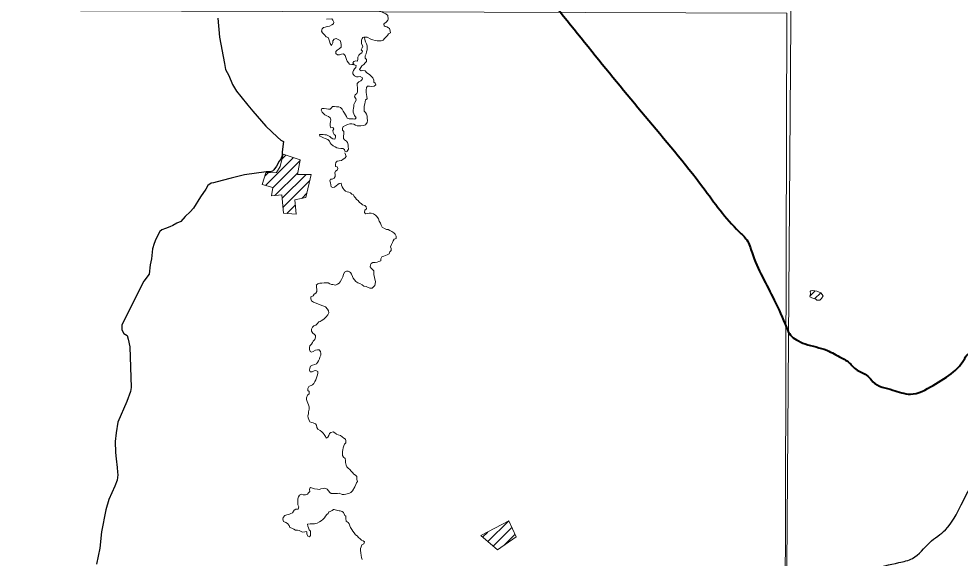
# Model space of a CAD drawing. Extents: x -1643653 to 4543381, y 1624270 to 13878484.
# Drawn here: x 614145 to 619526, y 8906736 to 8909821 of the extents above; entities that cross this region are included whole.
import ezdxf

# ---------------------------------------------------------------- set-up
doc = ezdxf.new("R2010")
doc.units = 0
doc.header["$LTSCALE"] = 200
doc.layers.add('6', color=7, linetype='Continuous', lineweight=13)
doc.layers.add('60', color=7, linetype='Continuous', lineweight=13)

msp = doc.modelspace()

# ---------------------------------------------------------------- linework, layer by layer
at = {"layer": '6'}
for p, q in [((615904.1, 8909819.7), (615934.2, 8909820.7)), ((615934.2, 8909820.7), (615904.1, 8909819.7)), ((615555, 8908868.9), (615714.5, 8909028.4)), ((615596.6, 8908853.9), (615753, 8909010.4)), ((615649.7, 8909020.2), (615671.6, 8909042.1)), ((615551, 8908921.5), (615570.3, 8908940.8)), ((615609.5, 8908810.3), (615740.3, 8908941.1)), ((615650.5, 8908794.7), (615787.5, 8908931.8)), ((615655.1, 8908742.7), (615808.4, 8908896.1)), ((615763.9, 8908795), (615790.3, 8908821.4)), ((615676.6, 8908707.7), (615726.4, 8908757.5)), ((615729.6, 8908704.1), (615731.2, 8908705.7)), ((618667.8, 8908235.7), (618697.2, 8908265)), ((618694.5, 8908219.9), (618729.1, 8908254.5)), ((616826.8, 8906831.1), (616945.6, 8906949.9)), ((616857.3, 8906805), (616964, 8906911.7)), ((616796.4, 8906857.3), (616825.3, 8906886.1)), ((616921.3, 8906812.4), (616982.4, 8906873.5))]:
    msp.add_line(p, q, dxfattribs=at)
for points in [[(618663, 8924716.1), (618558.3, 8909803.7), (618456.5, 8896026.7)], [(616257, 8909818.6), (616254.6, 8909839.7), (616243.1, 8909850.2), (616229.2, 8909854.7), (616225.9, 8909857.9), (616206.9, 8909866.8), (616203.1, 8909869.8), (616194.2, 8909879.1), (616192.8, 8909887.3)], [(616064.9, 8909557.5), (616059.5, 8909560.9), (616049.3, 8909561), (616036.1, 8909562.1), (616029, 8909570.3), (616021.9, 8909578.4), (616017.9, 8909588.7), (616014, 8909599.9), (616010, 8909611.1), (616000.9, 8909620.3), (615989.7, 8909619.4), (615977.4, 8909615.4), (615967.3, 8909615.5), (615957.1, 8909622.7), (615957.2, 8909633.9), (615965.4, 8909643), (615975.6, 8909650.1), (615986.9, 8909660.2), (615987, 8909672.4), (615986.1, 8909685.6), (615982.1, 8909696.9), (615959.8, 8909708.2), (615948.6, 8909704.2), (615939.3, 8909696.1), (615939.2, 8909683.9), (615932, 8909669.7), (615924, 8909680.9), (615921, 8909694.2), (615918, 8909704.4), (615913, 8909713.6), (615902.9, 8909718.8), (615891.8, 8909729), (615881.7, 8909741.3), (615875.6, 8909750.5), (615878.8, 8909763.7), (615886, 8909771.8), (615897.2, 8909773.8), (615907.3, 8909776.8), (615921.6, 8909779.8), (615933.9, 8909786.8), (615943.1, 8909791.8), (615946.2, 8909803), (615940.1, 8909813.3), (615934.2, 8909820.7)], [(616269.4, 8909741.1), (616265.1, 8909760), (616263.7, 8909765.6), (616258.7, 8909770.3), (616248.6, 8909775.1), (616238.4, 8909776.8), (616232.9, 8909781), (616231.6, 8909791.2), (616236.2, 8909796.2), (616241.4, 8909799.2), (616246.6, 8909803.2), (616253.9, 8909813.2), (616257, 8909818.3), (616257, 8909818.6)], [(616120.8, 8909714.8), (616123.8, 8909702.5), (616127.8, 8909690.3), (616132.8, 8909679.1), (616135.7, 8909667.8), (616135.7, 8909657.6), (616135.6, 8909644.4), (616132.5, 8909633.2), (616130.3, 8909622), (616124.2, 8909608.8), (616124.1, 8909596.6), (616132.2, 8909589.4), (616132.1, 8909578.2), (616124.9, 8909569.1), (616116.7, 8909560), (616106.5, 8909552.9), (616099.3, 8909542.8), (616093.1, 8909530.6), (616102.2, 8909523.4), (616112.4, 8909526.4), (616124.6, 8909523.2), (616132.7, 8909515), (616140.8, 8909507.8), (616149.9, 8909503.7), (616158, 8909494.5), (616169.1, 8909483.2), (616175.1, 8909470.9), (616174, 8909459.8), (616182.1, 8909453.6), (616186.1, 8909444.4), (616175.8, 8909435.3), (616163.6, 8909434.3), (616149.4, 8909435.5), (616138.2, 8909436.6), (616132.1, 8909428.4), (616129.9, 8909414.2), (616129.8, 8909400.9), (616132.8, 8909387.7), (616134.8, 8909376.5), (616135.7, 8909364.2), (616127.5, 8909358.2), (616124.4, 8909346), (616123.3, 8909335.8), (616119.1, 8909322.6), (616119, 8909307.3), (616118.9, 8909293), (616126, 8909284.8), (616132, 8909276.6), (616137, 8909264.4), (616137, 8909253.2), (616137.9, 8909239.9), (616136.8, 8909228.7), (616127.6, 8909215.6), (616116.3, 8909211.5), (616101.1, 8909208.6), (616088.8, 8909208.7), (616078.7, 8909208.7), (616069.6, 8909213.9), (616060.4, 8909218), (616048.2, 8909221.2), (616037, 8909220.2), (616023.8, 8909217.2), (616009.5, 8909209.2), (615998.3, 8909205.2), (615995.2, 8909195), (615995.1, 8909183.8), (616003.2, 8909176.6), (616000.9, 8909136.9), (616006.9, 8909128.7), (616018.2, 8909122.1), (616024.8, 8909113.3), (616027, 8909100.1), (616027, 8909091.3), (616029.2, 8909075.9), (616022.6, 8909064.9), (616019.7, 8909060.4), (616009.5, 8909063.5), (616006.5, 8909073.7), (615996.4, 8909079.9), (615986.2, 8909079.9), (615973, 8909081), (615962.9, 8909084.2), (615953.8, 8909089.3), (615942.6, 8909095.5), (615931.5, 8909103.7), (615924.4, 8909111.9), (615920.4, 8909121.1), (615911.3, 8909130.3), (615897.1, 8909136.5), (615887, 8909140.7), (615875.8, 8909145.8), (615866.7, 8909150), (615863.7, 8909160.2), (615873.9, 8909160.1), (615884, 8909160.1), (615894.2, 8909158), (615904.4, 8909156.9), (615914.5, 8909152.7), (615923.6, 8909147.6), (615930.7, 8909140.4), (615939.8, 8909134.2)], [(615939.8, 8909134.2), (615952, 8909133.1), (615956.2, 8909144.3), (615955.2, 8909154.5), (615947.1, 8909160.7), (615942.1, 8909170.9), (615940.1, 8909182.1), (615946.3, 8909192.3), (615940.3, 8909200.4), (615928.1, 8909198.5), (615925.1, 8909208.7), (615925.2, 8909221.9), (615926.2, 8909232.1), (615928.4, 8909243.3), (615925.4, 8909255.6), (615916.3, 8909262.8), (615906.1, 8909266.9), (615895, 8909273.1), (615886.9, 8909279.2), (615879.8, 8909287.4), (615873.8, 8909298.7), (615877.9, 8909307.8), (615890.2, 8909307.7), (615903.4, 8909306.6), (615914.5, 8909304.5), (615924.7, 8909305.5), (615931.9, 8909312.6), (615939.1, 8909319.7), (615950.2, 8909319.6), (615961.4, 8909318.5), (615973.6, 8909318.4), (615983.8, 8909314.3), (615993.9, 8909304), (615999.9, 8909292.8), (616007, 8909282.5), (616012, 8909271.3), (616019, 8909263.1), (616023, 8909252.9), (616033.2, 8909249.8), (616045.4, 8909248.7), (616055.6, 8909248.6), (616065.7, 8909246.5), (616072.9, 8909255.6), (616063.8, 8909267.9), (616060.8, 8909278.1), (616056.8, 8909288.3), (616055.9, 8909299.6), (616058, 8909309.7), (616061.1, 8909319.9), (616060.2, 8909332.1), (616066.4, 8909343.3), (616072.6, 8909355.5), (616071.6, 8909365.7), (616064.6, 8909374.9), (616067.7, 8909387.1), (616076.9, 8909395.2), (616081, 8909404.3), (616081.1, 8909417.6), (616081.2, 8909427.8), (616079.2, 8909440), (616078.3, 8909451.2), (616089.6, 8909460.3), (616099.8, 8909467.4), (616107, 8909474.4), (616109.1, 8909484.6), (616096.9, 8909490.8), (616085.7, 8909489.9), (616075.5, 8909488.9), (616063.3, 8909496.1), (616055.3, 8909506.4), (616055.4, 8909516.6), (616057.5, 8909526.7), (616064.7, 8909535.8), (616071.8, 8909543.9), (616073.9, 8909555.1), (616061.8, 8909558.3), (616054.7, 8909569.5), (616060.9, 8909577.6), (616071.1, 8909580.6), (616081.2, 8909579.6), (616083.3, 8909591.8), (616083.4, 8909603), (616088.6, 8909613.1), (616096.8, 8909620.2), (616106, 8909626.2), (616109.1, 8909636.4), (616103, 8909644.6), (616108.2, 8909654.8), (616111.3, 8909665.9), (616104.3, 8909678.2), (616104.3, 8909688.4), (616104.4, 8909698.6), (616107.2, 8909708.9), (616111.2, 8909714.9), (616116.8, 8909716.6), (616120.8, 8909714.8)], [(616116.8, 8909716.6), (616136.1, 8909717.2), (616157.4, 8909704.4), (616168.6, 8909701.2), (616181.8, 8909697.1), (616192.9, 8909696), (616204.1, 8909695.9), (616217.3, 8909695.9), (616227.5, 8909699.9), (616235.7, 8909709), (616243.9, 8909717.1), (616252.1, 8909725.2), (616259.3, 8909735.3), (616269.4, 8909741.1)], [(616009.4, 8909055.4), (616012.9, 8909046), (616016.9, 8909033.7), (616009.7, 8909024.6), (615998.5, 8909019.6), (615989.3, 8909010.5), (615977.1, 8909009.5), (615964.8, 8909006.6), (615957.7, 8908999.5), (615955.6, 8908988.3), (615955.5, 8908977.1), (615965.7, 8908975), (615968.6, 8908964.8), (615964.5, 8908955.6), (615955.3, 8908950.6), (615952.2, 8908940.4), (615954.2, 8908930.2), (615953.1, 8908920), (615946.9, 8908909.9), (615936.7, 8908904.8), (615926.5, 8908903.9), (615922.4, 8908894.8), (615927.4, 8908883.5), (615929.3, 8908872.3), (615931.3, 8908861.1), (615940.4, 8908856.9), (615950.6, 8908857.9), (615959.8, 8908867), (615969, 8908873.1), (615977.2, 8908880.1), (615988.4, 8908881.1), (615990.4, 8908870.9), (615993.3, 8908859.7), (615999.4, 8908851.5), (616005.4, 8908843.3), (616012.5, 8908836.1), (616021.6, 8908832), (616031.8, 8908829.9), (616040.9, 8908825.7), (616048, 8908818.6), (616058.1, 8908814.4), (616062.1, 8908805.2), (616069.2, 8908797), (616076.3, 8908788.8), (616085.4, 8908782.7), (616093.4, 8908770.4), (616102.6, 8908764.2), (616110.6, 8908757), (616122.8, 8908753.9), (616129.9, 8908745.7), (616131.8, 8908734.5), (616123.7, 8908727.4), (616120.5, 8908714.2), (616126.6, 8908706), (616136.8, 8908708), (616146.9, 8908709.9), (616159.1, 8908709.9), (616172.3, 8908705.7), (616184.5, 8908698.5), (616192.6, 8908690.3), (616200.6, 8908677), (616204.6, 8908664.7), (616211.7, 8908653.5), (616216.7, 8908641.2), (616222.7, 8908630)], [(616222.7, 8908630), (616234.8, 8908621.8), (616246, 8908616.6), (616256.2, 8908615.5), (616265.3, 8908611.4), (616277.4, 8908604.2), (616288.6, 8908597), (616296.7, 8908588.8), (616302.7, 8908577.5), (616302.6, 8908565.3), (616291.4, 8908560.3), (616285.2, 8908551.1), (616281.1, 8908542), (616275.9, 8908530.8), (616270.7, 8908517.6), (616272.7, 8908507.4), (616273.6, 8908497.2), (616266.5, 8908489.1), (616262.3, 8908477.9), (616251.1, 8908471.9), (616241.9, 8908467.9), (616231.7, 8908463.9), (616219.5, 8908459.9), (616215.3, 8908448.7), (616215.2, 8908437.5), (616204, 8908433.5), (616193.8, 8908430.5), (616181.6, 8908428.5), (616169.4, 8908427.6), (616159.2, 8908422.6), (616155.1, 8908413.4), (616154, 8908403.2), (616160, 8908395.1), (616167.1, 8908387.9), (616174.2, 8908379.7), (616175.1, 8908369.5), (616175, 8908358.3)], [(616175, 8908358.3), (616178, 8908341.3), (616178, 8908341.3), (616184.1, 8908316.9), (616181.1, 8908295.6), (616165.8, 8908280.4), (616152.6, 8908280.4), (616137.4, 8908287), (616130, 8908290.2), (616117.7, 8908292.7), (616107.9, 8908299.2), (616094.8, 8908307.4), (616082.5, 8908312.3), (616072.2, 8908319.8), (616064, 8908328.4), (616056.9, 8908337.6), (616052.9, 8908347.8), (616046.9, 8908360.1), (616041.9, 8908370.3), (616036.2, 8908374.8), (616028.1, 8908378.1), (616018.5, 8908377.6), (616006.3, 8908371.6), (616001.1, 8908359.7), (615996.4, 8908346.4), (615988.8, 8908331.2), (615981.2, 8908317.9), (615975.5, 8908310.3), (615966, 8908303.7), (615954.7, 8908298.9), (615940.5, 8908301.8), (615932.9, 8908302.7), (615923.4, 8908306.5), (615913.3, 8908311.1), (615902.1, 8908311.1), (615889.9, 8908312.2), (615877.9, 8908309.4), (615865.6, 8908310.3), (615855.2, 8908306.5), (615845.7, 8908298.9), (615846.1, 8908297.2), (615846, 8908285), (615848.9, 8908274.8), (615848.8, 8908261.6), (615842.7, 8908252.4), (615832.5, 8908246.4), (615828, 8908237.9), (615814.8, 8908230.5), (615814.8, 8908230.5), (615814.8, 8908219.9), (615818, 8908208.8), (615830.1, 8908200.5), (615882.9, 8908179.8), (615898.8, 8908174.7), (615910.1, 8908160.5), (615915.8, 8908151.9), (615916.4, 8908140), (615910.9, 8908127.7), (615902.7, 8908116.7), (615889, 8908102.9), (615873.8, 8908093.3), (615867, 8908090.6), (615859.9, 8908088.3), (615850.6, 8908077.1), (615842.5, 8908070.1)], [(615842.5, 8908070.1), (615831.2, 8908066.1), (615824.1, 8908056.9), (615817.9, 8908045.8), (615817.8, 8908035.6), (615825.9, 8908024.3), (615834, 8908018.2), (615841, 8908010), (615841, 8907999.8), (615836.8, 8907987.6), (615828.6, 8907978.5), (615824.5, 8907969.3), (615817.3, 8907961.2), (615809.1, 8907951.1), (615806, 8907940.9), (615805.9, 8907930.7), (615809.9, 8907918.5), (615819, 8907914.3), (615828.2, 8907918.4), (615840.4, 8907925.4), (615851.7, 8907928.4), (615861.8, 8907928.3), (615868.9, 8907919.1), (615871.8, 8907907.9), (615870.8, 8907896.7), (615866.6, 8907886.5), (615864.5, 8907876.3), (615857.3, 8907865.2), (615853.2, 8907856.1), (615846, 8907847.9), (615836.8, 8907843.9), (615824.6, 8907839.9), (615813.4, 8907833.9), (615809.2, 8907823.7), (615807.1, 8907812.5), (615811.1, 8907802.3), (615822.3, 8907802.2)], [(615822.3, 8907802.2), (615832.5, 8907807.3), (615843.7, 8907809.2), (615853.8, 8907804.1), (615853.8, 8907791.9), (615850.6, 8907779.7), (615846.5, 8907768.5), (615843.3, 8907757.3), (615838.2, 8907747.1), (615831, 8907735), (615823.8, 8907727.9), (615803.4, 8907717.8), (615797.2, 8907707.7), (615797.2, 8907696.5), (615804.2, 8907689.3), (615804.1, 8907677.1), (615794.9, 8907669), (615789.7, 8907653.7), (615789.7, 8907643.5), (615793.7, 8907633.3), (615797.7, 8907623.1), (615801.7, 8907612.9), (615804.7, 8907602.7), (615804.6, 8907589.4), (615801.4, 8907574.2), (615800.3, 8907563), (615797.2, 8907549.8), (615799.1, 8907539.6), (615803.1, 8907530.4), (615809.2, 8907517.1), (615818.3, 8907511.9), (615828.4, 8907509.8), (615841.6, 8907505.7), (615847.7, 8907497.5), (615848.6, 8907484.2), (615853.6, 8907475), (615866.8, 8907466.8), (615876.9, 8907459.6), (615884, 8907452.4), (615891, 8907443.2), (615898.1, 8907433), (615902.1, 8907423.8), (615912.3, 8907427.8), (615916.4, 8907437.9), (615921.6, 8907449.1), (615928.8, 8907456.2), (615942, 8907459.2), (615952.1, 8907454), (615960.2, 8907445.8), (615971.4, 8907441.7), (615983.6, 8907437.5), (615993.7, 8907431.3), (616002.8, 8907423.1), (616012.9, 8907418), (616014.9, 8907406.8), (616014.8, 8907395.6), (616006.6, 8907388.5), (616002.5, 8907378.3), (615998.3, 8907367.1), (615997.2, 8907356.9), (615996.2, 8907345.8), (615996.1, 8907335.6), (615996, 8907324.3), (616001, 8907315.2), (616010.1, 8907305.9)], [(616010.1, 8907305.9), (616012.1, 8907295.7), (616012, 8907284.5), (616017, 8907268.2), (616021, 8907259), (616028.1, 8907251.8), (616037.2, 8907244.6), (616044.2, 8907234.4), (616052.3, 8907226.2), (616060.4, 8907217), (616069.5, 8907211.8), (616076.6, 8907203.6), (616076.5, 8907192.4), (616078.1, 8907186.9), (616081, 8907175.5), (616075.3, 8907166.9), (616072.4, 8907158.4), (616066.7, 8907144.1), (616052.5, 8907121.3), (616043.9, 8907112.7), (616032.5, 8907107), (616004, 8907101.3), (615992.6, 8907101.3), (615977.2, 8907107.5), (615966, 8907106.5), (615953.8, 8907105.6), (615943.7, 8907105.7), (615930.4, 8907105.7), (615922.3, 8907111.9), (615915.3, 8907122.1), (615908.2, 8907131.3), (615895, 8907137.6), (615884.8, 8907134.6), (615871.6, 8907133.6), (615864.6, 8907129.9), (615852.8, 8907131.6), (615836, 8907133.3)], [(615836, 8907133.3), (615827.6, 8907134.9), (615814.2, 8907140), (615808.6, 8907137.1), (615807.5, 8907129.9), (615809.2, 8907118.1), (615801.3, 8907110.6), (615795.1, 8907102.5), (615783.9, 8907098.5), (615770.7, 8907098.6), (615760.5, 8907101.7), (615749.3, 8907097.7), (615744.1, 8907087.6), (615741, 8907076.4), (615740.9, 8907063.2), (615739.8, 8907053), (615739.8, 8907040.7), (615745.8, 8907030.5), (615742.6, 8907017.3), (615729.4, 8907016.4), (615719.2, 8907010.3), (615708.9, 8906996.1), (615699.8, 8906992.1), (615688.5, 8906987.1), (615676.3, 8906984.1), (615665.1, 8906980.1), (615655.8, 8906970), (615654.8, 8906958.8), (615658.7, 8906945.5), (615670.9, 8906941.3), (615681, 8906934.2), (615690.1, 8906923.9), (615695.1, 8906912.7), (615705.3, 8906907.5), (615717.4, 8906902.3), (615727.6, 8906897.2), (615737.8, 8906897.1), (615747.1, 8906894.6), (615758.8, 8906889.6), (615767.2, 8906886.2), (615780.7, 8906887.9), (615787.4, 8906889.6), (615790.6, 8906886.6), (615791.5, 8906875.4), (615797.5, 8906863.1), (615806.7, 8906857.9), (615812.8, 8906866.1), (615812.9, 8906878.3), (615813, 8906891.5), (615804.9, 8906898.7), (615800.9, 8906909.9), (615796.9, 8906919.1), (615796, 8906930.3), (615810.2, 8906933.3), (615821.4, 8906933.2), (615834.6, 8906933.2), (615849.9, 8906937.1), (615864.2, 8906944.2), (615873.4, 8906949.2), (615882.6, 8906957.3), (615891.8, 8906966.4), (615898, 8906976.6), (615905.2, 8906985.7), (615913.4, 8906991.8), (615917.5, 8907001.9)], [(615917.5, 8907001.9), (615921.4, 8907001.4), (615935.6, 8907010), (615944.2, 8907015.7), (615947, 8907015.7), (615967, 8907010), (615975.5, 8907007.1), (615981.2, 8907007.1), (615992.6, 8907004.3), (616001.2, 8906998.6), (616009.7, 8906981.4), (616014, 8906976.8), (616013.9, 8906962.6), (616015.8, 8906948.3), (616026.9, 8906941.1), (616034, 8906933.9), (616038, 8906921.7), (616042, 8906911.5), (616048, 8906901.2), (616055.1, 8906891), (616062.1, 8906880.8), (616069.2, 8906870.5), (616078.3, 8906864.4), (616086.4, 8906854.1), (616095.5, 8906846.9), (616103.6, 8906839.8), (616112.7, 8906835.6), (616121.8, 8906829.4), (616116.6, 8906819.3), (616106.4, 8906813.2), (616102.3, 8906801), (616098.1, 8906791.9), (616098.1, 8906780.7), (616100, 8906766.4), (616101.9, 8906752.1), (616104.9, 8906740.9), (616107.9, 8906729.7)]]:
    msp.add_lwpolyline(points, dxfattribs=at)
for points in [[(618535.2, 8909853.3), (607574.3, 8909890.7), (607543.3, 8898835.3), (618504.2, 8898795.8)], [(615656.2, 8909047), (615638.8, 8908975.8), (615617.5, 8908943.2), (615556.6, 8908940.1), (615536.8, 8908874.1), (615597, 8908856.8), (615590.3, 8908808.4), (615648.8, 8908814.2), (615658, 8908708.9), (615731.3, 8908704), (615723.8, 8908786.2), (615785, 8908799.6), (615817.1, 8908931.8), (615738.6, 8908931.7), (615754, 8909015.7)], [(618729.8, 8908254.2), (618707.5, 8908263.9), (618680.9, 8908266.8), (618672.1, 8908265.5), (618669.1, 8908261.2), (618669.9, 8908249.9), (618668.6, 8908238.7), (618667, 8908232.2), (618674.8, 8908227.9), (618687.9, 8908222.6), (618700.8, 8908217.5), (618706.7, 8908211.8), (618723.8, 8908212.4), (618734.6, 8908221.5), (618742.6, 8908236.5)], [(616786.7, 8906865.6), (616945.6, 8906950.1), (616989.1, 8906859.5), (616881.1, 8906784.5)]]:
    msp.add_lwpolyline(points, close=True, dxfattribs=at)
at = {"layer": '6', "lineweight": 25}
for points in [[(615282, 8909824.9), (615292.5, 8909716.1), (615320.5, 8909565.2), (615327.5, 8909531.6), (615344.7, 8909497.9), (615365.9, 8909445.9), (615390.2, 8909408.2), (615414.6, 8909376.6), (615454.1, 8909327.6), (615483.5, 8909293.9), (615556.6, 8909207.2), (615624.7, 8909143.6), (615643.3, 8909127.9), (615658.6, 8909118.9)], [(615658.6, 8909118.9), (615650.8, 8909060.3), (615650.7, 8909038.9), (615643.5, 8909018.5), (615634.3, 8909007.3), (615618.9, 8908978.8), (615603.5, 8908958.5), (615594.3, 8908950.4), (615582.5, 8908946.1), (615559.6, 8908945.5)], [(615559.6, 8908945.5), (615435.3, 8908928.2), (615359.8, 8908910), (615307.8, 8908895.9), (615258.9, 8908883.7), (615244.6, 8908880.7), (615225.2, 8908867.5), (615213.9, 8908847.1), (615184.2, 8908802.4), (615144.2, 8908739.3), (615124.8, 8908717.9), (615096.2, 8908690.5), (615071.6, 8908663), (615049.2, 8908652.8), (615024.7, 8908639.7), (615007.8, 8908631.5), (614982.8, 8908622.4), (614962.4, 8908615.3), (614951.2, 8908604.1), (614928.6, 8908560.4), (614919.3, 8908535.9), (614910.1, 8908505.4), (614903.7, 8908449.3), (614896.5, 8908414.7), (614890.2, 8908361.8), (614860.5, 8908321.1), (614734.2, 8908070.7), (614733.2, 8908055.4), (614733.1, 8908042.1), (614746.3, 8908020.7), (614763.6, 8908009.5), (614769.6, 8907989.1), (614780.6, 8907945.3), (614786.9, 8907711.9), (614783.8, 8907690.6), (614762.2, 8907633.5), (614711.8, 8907514.4), (614701.4, 8907453.3), (614696.1, 8907403.4), (614697.9, 8907340.2), (614700.8, 8907304.6), (614707.8, 8907255.7), (614709.7, 8907228.2), (614710.7, 8907212.9), (614706.5, 8907182.3), (614694.2, 8907148.7), (614659.2, 8907071.3), (614642.7, 8907012.3), (614616.8, 8906887), (614608.3, 8906793.3), (614588.6, 8906701.6)]]:
    msp.add_lwpolyline(points, dxfattribs=at)
at = {"layer": '6', "lineweight": 40}
msp.add_spline([(615971.7, 8911432.5), (616138.5, 8911227.2), (616313.3, 8911009), (616504.8, 8910771.9), (616895.5, 8910293.3), (617079.2, 8910062.8), (617725.5, 8909265.3), (618056.1, 8908857.7), (618263.2, 8908603.7), (618306.6, 8908556.9), (618336.6, 8908483.4), (618463.5, 8908212.8), (618533.7, 8908055.7), (618557.1, 8908012.3), (618590.5, 8907985.6), (618640.6, 8907962.2), (618764.1, 8907925.4), (618847.6, 8907882), (618877.7, 8907865.3), (618937.8, 8907811.8), (618997.9, 8907778.4), (619028, 8907745), (619141.5, 8907698.2), (619241.7, 8907674.8), (619372, 8907724.9), (619488.8, 8907801.8), (619552.3, 8907878.6), (619575.7, 8907905.4), (619599.1, 8907898.7), (619632.5, 8907871.9), (619679.2, 8907871.9), (619782.8, 8907918.7), (619872.9, 8907952.1), (619949.7, 8907952.1), (620026.6, 8907932.1), (620080, 8907908.7), (620120.1, 8907902), (620166.8, 8907932.1), (620233.6, 8907952.1), (620300.4, 8907958.8), (620363.9, 8907992.2), (620444, 8908052.4), (620517.5, 8908095.8), (620586.9, 8908115.3)], degree=3, dxfattribs=at)
at = {"layer": '6', "lineweight": 25}
msp.add_spline([(618533.2, 8906436.6), (618640.7, 8906494.3), (618718.4, 8906559.7), (618763.3, 8906617), (618820.6, 8906641.5), (619016.9, 8906678.3), (619176.3, 8906711), (619254, 8906735.6), (619352.2, 8906825.5), (619442.1, 8906899.1), (619532.1, 8907042.2), (619630.2, 8907238.5), (619687.5, 8907398), (619720.2, 8907528.8), (619740.6, 8907635.2), (619765.2, 8907684.2), (619806, 8907741.5), (619834.7, 8907831.4), (619871.5, 8907884.6), (619957.3, 8907905), (620026.8, 8907892.8), (620094.6, 8907904)], degree=3, dxfattribs=at)
at = {"layer": '60', "lineweight": 25}
msp.add_spline([(814781, 9009175.5), (814787.2, 9009173.4), (814796.9, 9009173.4), (814799.4, 9009172.4), (814805.1, 9009174.5), (814805.6, 9009176.5), (814811.7, 9009179.5), (814811.7, 9009179.5), (814801.5, 9009181), (814790.7, 9009181.5), (814784.1, 9009183.1), (814777.4, 9009185.1), (814778.4, 9009175.5)], degree=3, dxfattribs=at)

doc.saveas('drawing.dxf')
